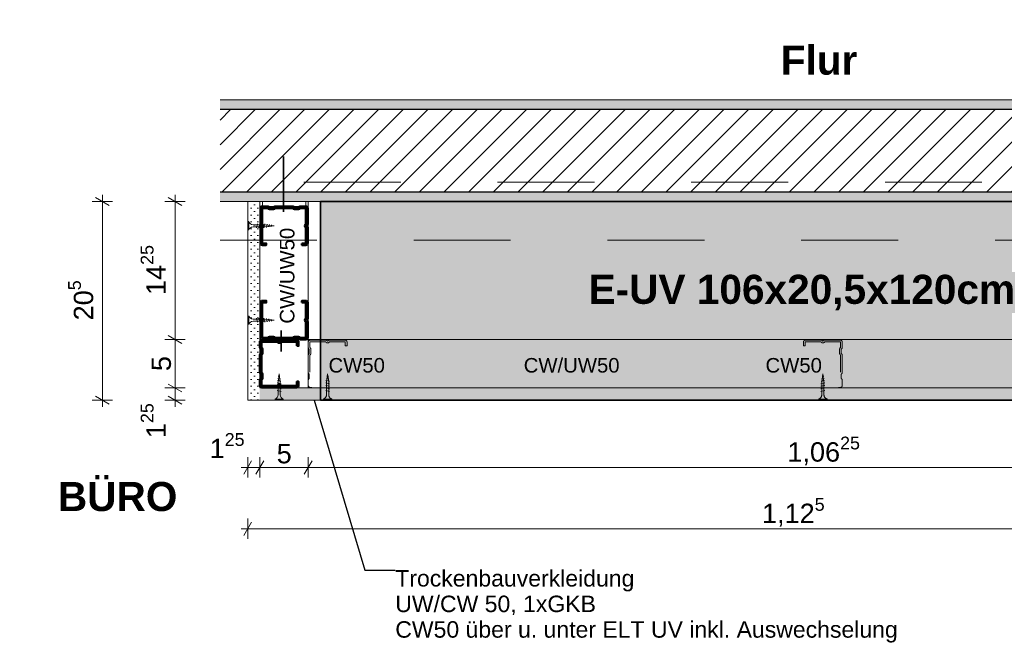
# Model space of a CAD drawing. Header units: metres. Extents: x -3.6 to 90.7, y -11.1 to 18.
# Tile 706 of 708: x 89.003 to 90.019, y -11.066 to -10.423. Entities that reach past the tile are written whole.
import ezdxf

# ---------------------------------------------------------------- set-up
doc = ezdxf.new("R2010")
doc.units = ezdxf.units.M
doc.header["$MEASUREMENT"] = 0
for name, pattern in [('Strichlinie doppelt', [0.546806, 0.264583, -0.105833, 0.070556, -0.105833]), ('Strichlinie eng', [0.115, 0.075, -0.04]), ('Untersicht', [0.1, 0.075, -0.025]), ('Wipeout_Contour', [1, 0, -1])]:
    doc.linetypes.add(name, pattern=pattern)
for name, color, linetype in [('152 - Bemaßung_ Beschriftung.Ausbau', 7, 'Continuous'), ('451 - Universal.Achsen Raster', 7, 'Continuous'), ('605 - Struktur.Wand Innen', 7, 'Continuous'), ('606 - Struktur.Wand Innen Ausbau', 7, 'Continuous'), ('608 - Struktur.Träger', 7, 'Continuous'), ('650 - Abdeckung.Fußboden Aufbau', 7, 'Continuous'), ('653 - Abdeckung.TB Verkofferung', 7, 'Continuous'), ('660 - Unterkonstruktion.Trockenbau', 7, 'Continuous'), ('Neubau_606 - Struktur.Wand Innen Ausbau', 7, 'Continuous'), ('Neubau_653 - Abdeckung.TB Verkofferung', 7, 'Continuous'), ('Neubau_804 - HKLSE.Elektrik', 7, 'Continuous')]:
    doc.layers.add(name, color=color, linetype=linetype)
doc.styles.add('ERSTELLTER_STIL_1', font='txt')
doc.styles.add('ERSTELLTER_STIL_2', font='txt')
doc.dimstyles.new('ERSTELLTER_STIL__12', dxfattribs={"dimtxt": 0.02, "dimasz": 0.01064, "dimexe": 0.18, "dimexo": 0.0625, "dimgap": 0, "dimtad": 1, "dimtih": 1, "dimtoh": 1, "dimzin": 0, "dimdsep": 46, "dimtxsty": 'ERSTELLTER_STIL_2', "dimblk": 'ARROWHEAD_2', "dimblk1": 'ARROWHEAD_2', "dimblk2": 'ARROWHEAD_2', "dimcen": 0.09, "dimse1": 1, "dimse2": 1, "dimclrd": 7, "dimclre": 7, "dimclrt": 7, "dimazin": 0, "dimtfac": 1, "dimtdec": 4, "dimtmove": 0, "dimatfit": 3, "dimfxl": 1, "dimtolj": 1, "dimtzin": 0, "dimarcsym": 0})
doc.dimstyles.new('ERSTELLTER_STIL__13', dxfattribs={"dimtxt": 0.02, "dimasz": 0.01064, "dimexe": 0.18, "dimexo": 0.0625, "dimgap": 0, "dimtad": 1, "dimzin": 0, "dimdsep": 46, "dimtxsty": 'ERSTELLTER_STIL_2', "dimblk": 'ARROWHEAD_2', "dimblk1": 'ARROWHEAD_2', "dimblk2": 'ARROWHEAD_2', "dimcen": 0.09, "dimse1": 1, "dimse2": 1, "dimclrd": 7, "dimclre": 7, "dimclrt": 7, "dimazin": 0, "dimtfac": 1, "dimtdec": 4, "dimtmove": 0, "dimatfit": 3, "dimfxl": 1, "dimtolj": 1, "dimtzin": 0, "dimarcsym": 0})
doc.dimstyles.new('ERSTELLTER_STIL__14', dxfattribs={"dimtxt": 0.18, "dimasz": 0.001824, "dimexe": 0.18, "dimexo": 0.0625, "dimgap": 0, "dimtad": 0, "dimtih": 1, "dimtoh": 1, "dimdec": 4, "dimzin": 0, "dimdsep": 46, "dimcen": 0.09, "dimadec": 0, "dimazin": 0, "dimtfac": 1, "dimtdec": 4, "dimtmove": 0, "dimatfit": 3, "dimldrblk": 'ARROWHEAD_11', "dimfxl": 1, "dimtolj": 1, "dimtzin": 0, "dimarcsym": 0})
pattern_1 = [(45, (89.90295, -10.6985287), (-0.003535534, 0.003535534), [0, -0.005])]

# ---------------------------------------------------------------- blocks, each defined once
blk = doc.blocks.new('*D669', base_point=(89.9029, -10.6985))
at = {"layer": '152 - Bemaßung_ Beschriftung.Ausbau', "color": 7, "linetype": 'Continuous', "lineweight": 9}
for p, q in [((89.2383, -10.8954), (89.2383, -10.8744)), ((89.2508, -10.8954), (89.2508, -10.8744)), ((89.2314, -10.8849), (89.2383, -10.8849)), ((89.2423, -10.8779), (89.2342, -10.8919)), ((89.2383, -10.8849), (89.2508, -10.8849)), ((89.2548, -10.8779), (89.2467, -10.8919))]:
    blk.add_line(p, q, dxfattribs=at)
at = {"layer": '152 - Bemaßung_ Beschriftung.Ausbau', "color": 7, "lineweight": 9, "insert": (89.199, -10.8811), "char_height": 0.02, "attachment_point": 7, "style": 'ERSTELLTER_STIL_2'}
blk.add_mtext('\\A1;{\\pql;\\fArial|b0|i0|c0|p38;1\\fArial|b0|i0|c0|p38;\\A1{\\H.66x;\\S25^  ;}}', dxfattribs=at)
blk = doc.blocks.new('ARROWHEAD_2')
at = {"color": 0, "linetype": 'Continuous', "lineweight": 0}
for p, q in [((0, 0), (-1, 0)), ((-0.378, -0.655), (0.378, 0.655))]:
    blk.add_line(p, q, dxfattribs=at)
blk = doc.blocks.new('*D670', base_point=(89.9029, -10.6985))
at = {"layer": '152 - Bemaßung_ Beschriftung.Ausbau', "color": 7, "linetype": 'Continuous', "lineweight": 9}
for p, q in [((89.2508, -10.8954), (89.2508, -10.8744)), ((89.3008, -10.8954), (89.3008, -10.8744)), ((89.2548, -10.8779), (89.2467, -10.8919)), ((89.2508, -10.8849), (89.3008, -10.8849)), ((89.3048, -10.8779), (89.2967, -10.8919))]:
    blk.add_line(p, q, dxfattribs=at)
at = {"layer": '152 - Bemaßung_ Beschriftung.Ausbau', "color": 7, "lineweight": 9, "insert": (89.2682, -10.8809), "char_height": 0.02, "attachment_point": 7, "style": 'ERSTELLTER_STIL_2'}
blk.add_mtext('\\A1;{\\pql;\\fArial|b0|i0|c0|p38;5}', dxfattribs=at)
blk = doc.blocks.new('*D671', base_point=(89.9029, -10.6985))
at = {"layer": '152 - Bemaßung_ Beschriftung.Ausbau', "color": 7, "linetype": 'Continuous', "lineweight": 9}
for p, q in [((89.3008, -10.8954), (89.3008, -10.8744)), ((90.3633, -10.8954), (90.3633, -10.8744)), ((89.3048, -10.8779), (89.2967, -10.8919)), ((89.3008, -10.8849), (90.3633, -10.8849)), ((90.3673, -10.8779), (90.3592, -10.8919))]:
    blk.add_line(p, q, dxfattribs=at)
at = {"layer": '152 - Bemaßung_ Beschriftung.Ausbau', "color": 7, "lineweight": 9, "insert": (89.7954, -10.8847), "char_height": 0.02, "attachment_point": 7, "style": 'ERSTELLTER_STIL_2'}
blk.add_mtext('\\A1;{\\pql;\\fArial|b0|i0|c0|p38;1,06\\fArial|b0|i0|c0|p38;\\A1{\\H.66x;\\S25^  ;}}', dxfattribs=at)
blk = doc.blocks.new('*D673', base_point=(89.9029, -10.6985))
at = {"layer": '152 - Bemaßung_ Beschriftung.Ausbau', "color": 7, "linetype": 'Continuous', "lineweight": 9}
for p, q in [((89.2423, -10.9412), (89.2342, -10.9552)), ((89.2383, -10.9587), (89.2383, -10.9377)), ((90.3673, -10.9412), (90.3592, -10.9552)), ((90.3633, -10.9587), (90.3633, -10.9377)), ((89.2314, -10.9482), (89.2383, -10.9482)), ((89.2383, -10.9482), (90.3633, -10.9482))]:
    blk.add_line(p, q, dxfattribs=at)
at = {"layer": '152 - Bemaßung_ Beschriftung.Ausbau', "color": 7, "lineweight": 9, "insert": (89.7692, -10.9481), "char_height": 0.02, "attachment_point": 7, "style": 'ERSTELLTER_STIL_2'}
blk.add_mtext('\\A1;{\\pql;\\fArial|b0|i0|c0|p38;1,12\\fArial|b0|i0|c0|p38;\\A1{\\H.66x;\\S5^  ;}}', dxfattribs=at)
blk = doc.blocks.new('*D675', base_point=(89.9029, -10.6985))
at = {"layer": '152 - Bemaßung_ Beschriftung.Ausbau', "color": 7, "linetype": 'Continuous', "lineweight": 9}
for p, q in [((89.1738, -10.8028), (89.1528, -10.8028)), ((89.1563, -10.7988), (89.1703, -10.8069)), ((89.1633, -10.8153), (89.1633, -10.8028)), ((89.1563, -10.8113), (89.1703, -10.8194)), ((89.1738, -10.8153), (89.1528, -10.8153)), ((89.1633, -10.8222), (89.1633, -10.8153))]:
    blk.add_line(p, q, dxfattribs=at)
at = {"layer": '152 - Bemaßung_ Beschriftung.Ausbau', "color": 7, "lineweight": 9, "insert": (89.1595, -10.8546), "char_height": 0.02, "attachment_point": 7, "rotation": 90, "style": 'ERSTELLTER_STIL_2'}
blk.add_mtext('\\A1;{\\pql;\\fArial|b0|i0|c0|p38;1\\fArial|b0|i0|c0|p38;\\A1{\\H.66x;\\S25^  ;}}', dxfattribs=at)
blk = doc.blocks.new('*D676', base_point=(89.9029, -10.6985))
at = {"layer": '152 - Bemaßung_ Beschriftung.Ausbau', "color": 7, "linetype": 'Continuous', "lineweight": 9}
for p, q in [((89.1738, -10.7528), (89.1528, -10.7528)), ((89.1563, -10.7488), (89.1703, -10.7569)), ((89.1633, -10.8028), (89.1633, -10.7528)), ((89.1738, -10.8028), (89.1528, -10.8028)), ((89.1563, -10.7988), (89.1703, -10.8069))]:
    blk.add_line(p, q, dxfattribs=at)
at = {"layer": '152 - Bemaßung_ Beschriftung.Ausbau', "color": 7, "lineweight": 9, "insert": (89.1593, -10.7854), "char_height": 0.02, "attachment_point": 7, "rotation": 90, "style": 'ERSTELLTER_STIL_2'}
blk.add_mtext('\\A1;{\\pql;\\fArial|b0|i0|c0|p38;5}', dxfattribs=at)
blk = doc.blocks.new('*D677', base_point=(89.9029, -10.6985))
at = {"layer": '152 - Bemaßung_ Beschriftung.Ausbau', "color": 7, "linetype": 'Continuous', "lineweight": 9}
for p, q in [((89.1738, -10.6103), (89.1528, -10.6103)), ((89.1703, -10.6144), (89.1563, -10.6063)), ((89.1633, -10.6103), (89.1633, -10.6035)), ((89.1633, -10.7528), (89.1633, -10.6103)), ((89.1738, -10.7528), (89.1528, -10.7528)), ((89.1563, -10.7488), (89.1703, -10.7569))]:
    blk.add_line(p, q, dxfattribs=at)
at = {"layer": '152 - Bemaßung_ Beschriftung.Ausbau', "color": 7, "lineweight": 9, "insert": (89.1595, -10.7068), "char_height": 0.02, "attachment_point": 7, "rotation": 90, "style": 'ERSTELLTER_STIL_2'}
blk.add_mtext('\\A1;{\\pql;\\fArial|b0|i0|c0|p38;14\\fArial|b0|i0|c0|p38;\\A1{\\H.66x;\\S25^  ;}}', dxfattribs=at)
blk = doc.blocks.new('*D678', base_point=(89.9029, -10.6985))
at = {"layer": '152 - Bemaßung_ Beschriftung.Ausbau', "color": 7, "linetype": 'Continuous', "lineweight": 9}
for p, q in [((89.0988, -10.6103), (89.0778, -10.6103)), ((89.0953, -10.6144), (89.0813, -10.6063)), ((89.0883, -10.6103), (89.0883, -10.6035)), ((89.0883, -10.8153), (89.0883, -10.6103)), ((89.0813, -10.8113), (89.0953, -10.8194)), ((89.0988, -10.8153), (89.0778, -10.8153)), ((89.0883, -10.8222), (89.0883, -10.8153))]:
    blk.add_line(p, q, dxfattribs=at)
at = {"layer": '152 - Bemaßung_ Beschriftung.Ausbau', "color": 7, "lineweight": 9, "insert": (89.0846, -10.733), "char_height": 0.02, "attachment_point": 7, "rotation": 90, "style": 'ERSTELLTER_STIL_2'}
blk.add_mtext('\\A1;{\\pql;\\fArial|b0|i0|c0|p38;20\\fArial|b0|i0|c0|p38;\\A1{\\H.66x;\\S5^  ;}}', dxfattribs=at)
blk = doc.blocks.new('ARROWHEAD_11')
at = {"color": 0, "linetype": 'Continuous', "lineweight": 0}
blk.add_line((0, 0), (-1, 0), dxfattribs=at)
at = {"color": 0, "linetype": 'Continuous', "lineweight": 0, "const_width": 0.25, "flags": 128}
blk.add_lwpolyline([(-0.125, 0, 1), (0.125, 0, 1)], format="xyb", close=True, dxfattribs=at)

msp = doc.modelspace()

# ---------------------------------------------------------------- hatches: boundary and pattern name
at = {"layer": '606 - Struktur.Wand Innen Ausbau', "linetype": 'Continuous', "lineweight": 0, "true_color": 0x202020}
msp.add_hatch(color=250, dxfattribs=at).paths.add_polyline_path([(89.3133, -10.6103), (90.3633, -10.6103), (90.3633, -10.8153), (89.3133, -10.8153)])
at = {"layer": '608 - Struktur.Träger', "linetype": 'Continuous', "lineweight": 5}
h = msp.add_hatch(dxfattribs=at)
h.set_pattern_fill('Gips_0005', style=0, pattern_type=2)
h.set_pattern_definition(pattern_1)
h.paths.add_polyline_path([(89.2097, -10.5053), (90.5962, -10.5053), (90.5962, -10.5153), (89.2097, -10.5153)])
h = msp.add_hatch(dxfattribs=at)
h.set_pattern_fill('Gips_0005', style=0, pattern_type=2)
h.set_pattern_definition(pattern_1)
h.paths.add_polyline_path([(89.2097, -10.6103), (90.3733, -10.6103), (90.3733, -10.6003), (89.2097, -10.6003)])
at = {"layer": 'Neubau_606 - Struktur.Wand Innen Ausbau', "linetype": 'Continuous', "lineweight": 5}
h = msp.add_hatch(dxfattribs=at)
h.set_pattern_fill('Gips_0005', style=0, pattern_type=2)
h.set_pattern_definition(pattern_1)
h.paths.add_polyline_path([(89.2383, -10.6103), (89.2383, -10.8153), (89.2508, -10.8153), (89.2508, -10.6103)])
h = msp.add_hatch(dxfattribs=at)
h.set_pattern_fill('Gips_0005', style=0, pattern_type=2)
h.set_pattern_definition(pattern_1)
h.paths.add_polyline_path([(89.2508, -10.8028), (89.2383, -10.8028), (89.2383, -10.8153)])
h = msp.add_hatch(dxfattribs=at)
h.set_pattern_fill('Gips_0005', style=0, pattern_type=2)
h.set_pattern_definition(pattern_1)
h.paths.add_polyline_path([(89.2383, -10.8153), (89.2508, -10.8153), (89.2508, -10.8028)])
h = msp.add_hatch(dxfattribs=at)
h.set_pattern_fill('Gips_0005', style=0, pattern_type=2)
h.set_pattern_definition(pattern_1)
h.paths.add_polyline_path([(89.2508, -10.8028), (89.2508, -10.8153), (90.3633, -10.8153), (90.3633, -10.8028)])

# ---------------------------------------------------------------- linework, layer by layer
at = {"layer": '605 - Struktur.Wand Innen', "color": 7, "linetype": 'Continuous', "lineweight": 18}
for points in [[(90.5962, -10.5053), (89.2097, -10.5053)], [(89.2097, -10.6103), (90.3633, -10.6103)]]:
    msp.add_lwpolyline(points, dxfattribs=at)
at = {"layer": '606 - Struktur.Wand Innen Ausbau', "color": 1, "linetype": 'Continuous', "lineweight": 35, "flags": 128}
msp.add_lwpolyline([(89.3133, -10.6103), (90.3633, -10.6103), (90.3633, -10.8153), (89.3133, -10.8153)], close=True, dxfattribs=at)
at = {"layer": '608 - Struktur.Träger', "color": 7, "linetype": 'Untersicht', "lineweight": 13, "ltscale": 0.2}
msp.add_line((89.2097, -10.6503), (90.5962, -10.6503), dxfattribs=at)
at = {"layer": '650 - Abdeckung.Fußboden Aufbau', "color": 7, "linetype": 'Continuous', "lineweight": 13}
for points in [[(89.2097, -10.5053), (90.3783, -10.5053), (90.3783, -10.4226)], [(90.3633, -10.845), (90.3633, -10.8153), (89.2383, -10.8153), (89.2383, -10.6103), (89.2097, -10.6103)]]:
    msp.add_lwpolyline(points, dxfattribs=at)
at = {"layer": '653 - Abdeckung.TB Verkofferung', "color": 7, "linetype": 'Continuous', "lineweight": 35}
msp.add_line((89.2728, -10.7434), (89.2728, -10.7652), dxfattribs=at)
at = {"layer": '660 - Unterkonstruktion.Trockenbau', "color": 7, "linetype": 'Continuous', "lineweight": 5}
for p, q in [((89.2393, -10.6311), (89.2393, -10.6396)), ((89.2483, -10.6333), (89.2473, -10.6373)), ((89.2509, -10.6333), (89.2499, -10.6373)), ((89.2535, -10.6333), (89.2525, -10.6373)), ((89.2561, -10.6333), (89.2551, -10.6373)), ((89.2584, -10.6337), (89.2576, -10.6371)), ((89.2607, -10.634), (89.2602, -10.6366)), ((89.2629, -10.6344), (89.2627, -10.6362)), ((89.2393, -10.7371), (89.2393, -10.7286)), ((89.2483, -10.7348), (89.2473, -10.7308)), ((89.2509, -10.7348), (89.2499, -10.7308)), ((89.2535, -10.7348), (89.2525, -10.7308)), ((89.2561, -10.7348), (89.2551, -10.7308)), ((89.2585, -10.7345), (89.2576, -10.731)), ((89.2607, -10.7341), (89.2602, -10.7315)), ((89.2629, -10.7338), (89.2627, -10.732)), ((89.2695, -10.7929), (89.2721, -10.7934)), ((89.2698, -10.7907), (89.2716, -10.7909)), ((89.2688, -10.7975), (89.2728, -10.7985)), ((89.2688, -10.8001), (89.2728, -10.8011)), ((89.2688, -10.8027), (89.2728, -10.8037)), ((89.2691, -10.7951), (89.2726, -10.7959)), ((89.2665, -10.8143), (89.275, -10.8143)), ((89.2688, -10.8053), (89.2728, -10.8063))]:
    msp.add_line(p, q, dxfattribs=at)
at = {"layer": '660 - Unterkonstruktion.Trockenbau', "color": 252, "linetype": 'Strichlinie eng', "lineweight": 13, "ltscale": 0.2, "true_color": 0x919191}
for p, q in [((89.3195, -10.7929), (89.3221, -10.7934)), ((89.3198, -10.7907), (89.3216, -10.7909)), ((89.8333, -10.7929), (89.8307, -10.7934)), ((89.833, -10.7907), (89.8312, -10.7909)), ((89.3188, -10.7975), (89.3228, -10.7985)), ((89.3188, -10.8001), (89.3228, -10.8011)), ((89.3188, -10.8027), (89.3228, -10.8037)), ((89.3191, -10.7951), (89.3226, -10.7959)), ((89.834, -10.7975), (89.83, -10.7985)), ((89.834, -10.8001), (89.83, -10.8011)), ((89.834, -10.8027), (89.83, -10.8037)), ((89.8337, -10.7951), (89.8302, -10.7959)), ((89.3165, -10.8143), (89.325, -10.8143)), ((89.3188, -10.8053), (89.3228, -10.8063)), ((89.8363, -10.8143), (89.8278, -10.8143)), ((89.834, -10.8053), (89.83, -10.8063))]:
    msp.add_line(p, q, dxfattribs=at)
at = {"layer": '660 - Unterkonstruktion.Trockenbau', "color": 7, "linetype": 'Continuous', "lineweight": 5, "flags": 128}
for points in [[(89.2563, -10.6364), (89.2438, -10.6364, 0.304192), (89.2393, -10.6396), (89.2383, -10.6396), (89.2383, -10.6311), (89.2393, -10.6311, 0.304191), (89.2438, -10.6342), (89.2563, -10.6342), (89.2655, -10.6353)], [(89.2563, -10.7317), (89.2438, -10.7317, -0.304192), (89.2393, -10.7286), (89.2383, -10.7286), (89.2383, -10.7371), (89.2393, -10.7371, -0.304191), (89.2438, -10.7339), (89.2563, -10.7339), (89.2655, -10.7328)], [(89.2719, -10.7972), (89.2719, -10.8098, 0.304192), (89.275, -10.8143), (89.275, -10.8153), (89.2665, -10.8153), (89.2665, -10.8143, 0.304191), (89.2696, -10.8098), (89.2696, -10.7972), (89.2708, -10.7881)]]:
    msp.add_lwpolyline(points, format="xyb", close=True, dxfattribs=at)
at = {"layer": '660 - Unterkonstruktion.Trockenbau', "color": 7, "linetype": 'Continuous', "lineweight": 50, "flags": 128}
for points in [[(89.2942, -10.7146), (89.2942, -10.7128), (89.2982, -10.7128, -0.414214), (89.3002, -10.7148), (89.3002, -10.7309, -0.267949), (89.2992, -10.7326, 0.57735), (89.2992, -10.733, -0.267949), (89.3002, -10.7348), (89.3002, -10.7508, -0.414214), (89.2982, -10.7528), (89.2927, -10.7528, -0.250492), (89.291, -10.7519, 0.250492), (89.2908, -10.7518), (89.2865, -10.7518, 0.250492), (89.2863, -10.7519, -0.250492), (89.2847, -10.7528), (89.2669, -10.7528, -0.250492), (89.2652, -10.7519, 0.250492), (89.265, -10.7518), (89.2607, -10.7518, 0.250492), (89.2605, -10.7519, -0.250492), (89.2589, -10.7528), (89.2534, -10.7528, -0.414214), (89.2514, -10.7508), (89.2514, -10.7348, -0.267949), (89.2524, -10.733, 0.57735), (89.2524, -10.7326, -0.267949), (89.2514, -10.7309), (89.2514, -10.7148, -0.414214), (89.2534, -10.7128), (89.2574, -10.7128), (89.2574, -10.7146), (89.2534, -10.7146, 0.414214), (89.2531, -10.7148), (89.2531, -10.7309, 0.267949), (89.2533, -10.7311, -0.57735), (89.2533, -10.7345, 0.267949), (89.2531, -10.7348), (89.2531, -10.7508, 0.414214), (89.2534, -10.7511), (89.2589, -10.7511, 0.250492), (89.2591, -10.751, -0.250492), (89.2607, -10.7501), (89.265, -10.7501, -0.250492), (89.2667, -10.751, 0.250492), (89.2669, -10.7511), (89.2847, -10.7511, 0.250492), (89.2849, -10.751, -0.250492), (89.2865, -10.7501), (89.2908, -10.7501, -0.250492), (89.2925, -10.751, 0.250492), (89.2927, -10.7511), (89.2982, -10.7511, 0.414214), (89.2984, -10.7508), (89.2984, -10.7348, 0.267949), (89.2983, -10.7345, -0.57735), (89.2983, -10.7311, 0.267949), (89.2984, -10.7309), (89.2984, -10.7148, 0.414214), (89.2982, -10.7146)], [(89.289, -10.7594), (89.2908, -10.7594), (89.2908, -10.7554, 0.414214), (89.2888, -10.7534), (89.2727, -10.7534, 0.267949), (89.271, -10.7544, -0.57735), (89.2706, -10.7544, 0.267949), (89.2688, -10.7534), (89.2528, -10.7534, 0.414214), (89.2508, -10.7554), (89.2508, -10.7609, 0.250492), (89.2517, -10.7626, -0.250492), (89.2518, -10.7628), (89.2518, -10.767, -0.250492), (89.2517, -10.7673, 0.250492), (89.2508, -10.7689), (89.2508, -10.7867, 0.250492), (89.2517, -10.7884, -0.250492), (89.2518, -10.7886), (89.2518, -10.7928, -0.250492), (89.2517, -10.7931, 0.250492), (89.2508, -10.7947), (89.2508, -10.8002, 0.414214), (89.2528, -10.8022), (89.2688, -10.8022, 0.267949), (89.2706, -10.8012, -0.57735), (89.271, -10.8012, 0.267949), (89.2727, -10.8022), (89.2888, -10.8022, 0.414214), (89.2908, -10.8002), (89.2908, -10.7962), (89.289, -10.7962), (89.289, -10.8002, -0.414214), (89.2888, -10.8005), (89.2727, -10.8005, -0.267949), (89.2725, -10.8003, 0.57735), (89.269, -10.8003, -0.267949), (89.2688, -10.8005), (89.2528, -10.8005, -0.414214), (89.2525, -10.8002), (89.2525, -10.7947, -0.250492), (89.2526, -10.7945, 0.250492), (89.2535, -10.7928), (89.2535, -10.7886, 0.250492), (89.2526, -10.7869, -0.250492), (89.2525, -10.7867), (89.2525, -10.7689, -0.250492), (89.2526, -10.7687, 0.250492), (89.2535, -10.767), (89.2535, -10.7628, 0.250492), (89.2526, -10.7611, -0.250492), (89.2525, -10.7609), (89.2525, -10.7554, -0.414214), (89.2528, -10.7552), (89.2688, -10.7552, -0.267949), (89.269, -10.7553, 0.57735), (89.2725, -10.7553, -0.267949), (89.2727, -10.7552), (89.2888, -10.7552, -0.414214), (89.289, -10.7554)]]:
    msp.add_lwpolyline(points, format="xyb", close=True, dxfattribs=at)
at = {"layer": '660 - Unterkonstruktion.Trockenbau', "color": 253, "linetype": 'Strichlinie eng', "lineweight": 13, "ltscale": 0.2, "true_color": 0xa0a0a0, "flags": 128}
for points in [[(89.339, -10.7594), (89.3408, -10.7594), (89.3408, -10.7554, 0.414214), (89.3388, -10.7534), (89.3227, -10.7534, 0.267949), (89.321, -10.7544, -0.57735), (89.3206, -10.7544, 0.267949), (89.3188, -10.7534), (89.3028, -10.7534, 0.414214), (89.3008, -10.7554), (89.3008, -10.7609, 0.250492), (89.3017, -10.7626, -0.250492), (89.3018, -10.7628), (89.3018, -10.767, -0.250492), (89.3017, -10.7673, 0.250492), (89.3008, -10.7689), (89.3008, -10.7867, 0.250492), (89.3017, -10.7884, -0.250492), (89.3018, -10.7886), (89.3018, -10.7928, -0.250492), (89.3017, -10.7931, 0.250492), (89.3008, -10.7947), (89.3008, -10.8002, 0.414214), (89.3028, -10.8022), (89.3188, -10.8022, 0.267949), (89.3206, -10.8012, -0.57735), (89.321, -10.8012, 0.267949), (89.3227, -10.8022), (89.3388, -10.8022, 0.414214), (89.3408, -10.8002), (89.3408, -10.7962), (89.339, -10.7962), (89.339, -10.8002, -0.414214), (89.3388, -10.8005), (89.3227, -10.8005, -0.267949), (89.3225, -10.8003, 0.57735), (89.319, -10.8003, -0.267949), (89.3188, -10.8005), (89.3028, -10.8005, -0.414214), (89.3025, -10.8002), (89.3025, -10.7947, -0.250492), (89.3026, -10.7945, 0.250492), (89.3035, -10.7928), (89.3035, -10.7886, 0.250492), (89.3026, -10.7869, -0.250492), (89.3025, -10.7867), (89.3025, -10.7689, -0.250492), (89.3026, -10.7687, 0.250492), (89.3035, -10.767), (89.3035, -10.7628, 0.250492), (89.3026, -10.7611, -0.250492), (89.3025, -10.7609), (89.3025, -10.7554, -0.414214), (89.3028, -10.7552), (89.3188, -10.7552, -0.267949), (89.319, -10.7553, 0.57735), (89.3225, -10.7553, -0.267949), (89.3227, -10.7552), (89.3388, -10.7552, -0.414214), (89.339, -10.7554)], [(89.8138, -10.7594), (89.812, -10.7594), (89.812, -10.7554, -0.414214), (89.814, -10.7534), (89.8301, -10.7534, -0.267949), (89.8318, -10.7544, 0.57735), (89.8322, -10.7544, -0.267949), (89.834, -10.7534), (89.85, -10.7534, -0.414214), (89.852, -10.7554), (89.852, -10.7609, -0.250492), (89.8511, -10.7626, 0.250492), (89.851, -10.7628), (89.851, -10.767, 0.250492), (89.8511, -10.7673, -0.250492), (89.852, -10.7689), (89.852, -10.7867, -0.250492), (89.8511, -10.7884, 0.250492), (89.851, -10.7886), (89.851, -10.7928, 0.250492), (89.8511, -10.7931, -0.250492), (89.852, -10.7947), (89.852, -10.8002, -0.414214), (89.85, -10.8022), (89.834, -10.8022, -0.267949), (89.8322, -10.8012, 0.57735), (89.8318, -10.8012, -0.267949), (89.8301, -10.8022), (89.814, -10.8022, -0.414214), (89.812, -10.8002), (89.812, -10.7962), (89.8138, -10.7962), (89.8138, -10.8002, 0.414214), (89.814, -10.8005), (89.8301, -10.8005, 0.267949), (89.8303, -10.8003, -0.57735), (89.8338, -10.8003, 0.267949), (89.834, -10.8005), (89.85, -10.8005, 0.414214), (89.8503, -10.8002), (89.8503, -10.7947, 0.250492), (89.8502, -10.7945, -0.250492), (89.8493, -10.7928), (89.8493, -10.7886, -0.250492), (89.8502, -10.7869, 0.250492), (89.8503, -10.7867), (89.8503, -10.7689, 0.250492), (89.8502, -10.7687, -0.250492), (89.8493, -10.767), (89.8493, -10.7628, -0.250492), (89.8502, -10.7611, 0.250492), (89.8503, -10.7609), (89.8503, -10.7554, 0.414214), (89.85, -10.7552), (89.834, -10.7552, 0.267949), (89.8338, -10.7553, -0.57735), (89.8303, -10.7553, 0.267949), (89.8301, -10.7552), (89.814, -10.7552, 0.414214), (89.8138, -10.7554)]]:
    msp.add_lwpolyline(points, format="xyb", close=True, dxfattribs=at)
at = {"layer": '660 - Unterkonstruktion.Trockenbau', "color": 252, "linetype": 'Strichlinie eng', "lineweight": 13, "ltscale": 0.2, "true_color": 0x919191, "flags": 128}
for points in [[(89.3219, -10.7972), (89.3219, -10.8098, 0.304192), (89.325, -10.8143), (89.325, -10.8153), (89.3165, -10.8153), (89.3165, -10.8143, 0.304191), (89.3196, -10.8098), (89.3196, -10.7972), (89.3208, -10.7881)], [(89.8309, -10.7972), (89.8309, -10.8098, -0.304192), (89.8278, -10.8143), (89.8278, -10.8153), (89.8363, -10.8153), (89.8363, -10.8143, -0.304191), (89.8331, -10.8098), (89.8331, -10.7972), (89.832, -10.7881)]]:
    msp.add_lwpolyline(points, format="xyb", close=True, dxfattribs=at)
at = {"layer": 'Neubau_606 - Struktur.Wand Innen Ausbau', "color": 1, "linetype": 'Continuous', "lineweight": 5}
for p, q in [((89.2508, -10.6103), (89.2508, -10.7653)), ((89.2508, -10.7528), (89.2508, -10.8028)), ((89.2508, -10.7528), (89.2508, -10.8028)), ((89.2508, -10.8028), (89.3008, -10.8028)), ((89.3008, -10.8028), (90.3633, -10.8028))]:
    msp.add_line(p, q, dxfattribs=at)
for points in [[(89.2383, -10.6103), (89.2508, -10.6103)], [(89.2383, -10.6103), (89.2383, -10.8153)], [(89.2508, -10.6103), (89.3008, -10.6103)], [(89.3008, -10.8028), (89.3008, -10.6103)], [(90.3633, -10.7528), (89.3008, -10.7528)], [(89.2383, -10.8153), (89.2383, -10.8028)], [(89.2383, -10.8153), (90.3633, -10.8153)]]:
    msp.add_lwpolyline(points, dxfattribs=at)
at = {"layer": 'Neubau_653 - Abdeckung.TB Verkofferung', "color": 1, "linetype": 'Untersicht', "lineweight": 9, "ltscale": 0.2}
msp.add_line((89.2097, -10.6103), (90.3633, -10.6103), dxfattribs=at)
at = {"layer": 'Neubau_804 - HKLSE.Elektrik', "color": 1, "linetype": 'Continuous', "lineweight": 9}
for p, q in [((89.3133, -10.6103), (89.3133, -10.8153)), ((90.3633, -10.6103), (89.3133, -10.6103)), ((90.3633, -10.8153), (89.3133, -10.8153))]:
    msp.add_line(p, q, dxfattribs=at)
at = {"layer": 'Neubau_804 - HKLSE.Elektrik', "color": 1, "linetype": 'Untersicht', "lineweight": 9, "ltscale": 0.2, "flags": 128}
for points in [[(89.3133, -10.8153), (89.3133, -10.6103)], [(90.3633, -10.6103), (89.3133, -10.6103)], [(89.3133, -10.8153), (90.3633, -10.8153)]]:
    msp.add_lwpolyline(points, dxfattribs=at)

# ---------------------------------------------------------------- texts
at = {"layer": '152 - Bemaßung_ Beschriftung.Ausbau', "color": 7, "linetype": 'Continuous', "lineweight": 9, "attachment_point": 7}
for s, insert, char_height, style in [('\\A1;{\\pql;\\fArial|b1|i0|c0|p38;Flur}', (89.7885, -10.4798), 0.03, 'ERSTELLTER_STIL_1'), ('\\A1;{\\pql;\\fArial|b1|i0|c0|p38;E-UV\\fArial|b1|i0|c0|p38; 106x20,5x120cm}', (89.5901, -10.7227), 0.03, 'ERSTELLTER_STIL_1'), ('\\A1;{\\pql;\\fArial|b0|i0|c0|p38;CW50}', (89.3217, -10.7871), 0.015, 'ERSTELLTER_STIL_2'), ('\\A1;{\\pql;\\fArial|b0|i0|c0|p38;CW\\fArial|b0|i0|c0|p38;/UW\\fArial|b0|i0|c0|p38;50}', (89.5232, -10.7871), 0.015, 'ERSTELLTER_STIL_2'), ('\\A1;{\\pql;\\fArial|b0|i0|c0|p38;CW50}', (89.7728, -10.7871), 0.015, 'ERSTELLTER_STIL_2'), ('\\A1;{\\pql;\\fArial|b1|i0|c0|p38;BÜRO}', (89.0423, -10.9303), 0.03, 'ERSTELLTER_STIL_1')]:
    msp.add_mtext(s, dxfattribs=dict(at, insert=insert, char_height=char_height, style=style))
at = {"layer": '152 - Bemaßung_ Beschriftung.Ausbau', "color": 7, "linetype": 'Continuous', "lineweight": 9, "insert": (89.2867, -10.7364), "char_height": 0.015, "attachment_point": 7, "rotation": 90, "style": 'ERSTELLTER_STIL_2'}
msp.add_mtext('\\A1;{\\pql;\\fArial|b0|i0|c0|p38;CW\\fArial|b0|i0|c0|p38;/UW\\fArial|b0|i0|c0|p38;50}', dxfattribs=at)
at = {"layer": '152 - Bemaßung_ Beschriftung.Ausbau', "color": 7, "linetype": 'Continuous', "lineweight": 9, "insert": (89.3906, -10.9908), "char_height": 0.017, "attachment_point": 1, "line_spacing_factor": 0.931953, "style": 'ERSTELLTER_STIL_2'}
msp.add_mtext('\\A1;{\\pql;\\fArial|b0|i0|c0|p38;Trockenbauverkleidung\\P\\pql;\\fArial|b0|i0|c0|p38;UW/CW 50,\\fArial|b0|i0|c0|p38; 1\\fArial|b0|i0|c0|p38;xGKB\\P\\pql;\\fArial|b0|i0|c0|p38;CW50 über u. unter ELT UV inkl. Auswechselung}', dxfattribs=at)

# ---------------------------------------------------------------- dimensions: what is measured, and where the dimension line sits
at = {"layer": '152 - Bemaßung_ Beschriftung.Ausbau', "color": 7, "linetype": 'Continuous', "lineweight": 9}
for base, p1, p2, picture, middle in [((89.1633, -10.7528), (89.2508, -10.8028), (89.3008, -10.7528), '*D676', (89.1493, -10.7778)), ((89.1633, -10.8028), (89.2383, -10.8153), (89.2508, -10.8028), '*D675', (89.1493, -10.8123))]:
    dim = msp.add_linear_dim(base=base, p1=p1, p2=p2, angle=90, dimstyle='ERSTELLTER_STIL__13', dxfattribs=at)
    dim.commit()
    dim.dimension.update_dxf_attribs({"geometry": picture, "text_midpoint": middle, "dimtype": 160, "text_rotation": 90})
for base, p1, p2, picture, middle in [((89.3008, -10.8849), (89.2508, -10.8028), (89.3008, -10.7528), '*D670', (89.2758, -10.8709)), ((90.3633, -10.8849), (89.3008, -10.7528), (90.3633, -10.8153), '*D671', (89.856, -10.8709)), ((89.2508, -10.8849), (89.2383, -10.8153), (89.2508, -10.8028), '*D669', (89.2413, -10.8709)), ((90.3632749, -10.94823931), (89.23827491, -10.81531355), (90.3632749, -10.81531338), '*D673', (89.82214901, -10.93423931))]:
    dim = msp.add_linear_dim(base=base, p1=p1, p2=p2, dimstyle='ERSTELLTER_STIL__12', dxfattribs=at)
    dim.commit()
    dim.dimension.update_dxf_attribs({"geometry": picture, "text_midpoint": middle, "dimtype": 160})

# ---------------------------------------------------------------- leaders
at = {"layer": '152 - Bemaßung_ Beschriftung.Ausbau', "color": 7, "linetype": 'Continuous', "lineweight": 9, "annotation_type": 0, "has_hookline": 1, "hookline_direction": 0, "text_width": 0.5155}
msp.add_leader([(89.3068, -10.8153), (89.3593, -10.9908), (89.3906, -10.9908)], dimstyle='ERSTELLTER_STIL__14', dxfattribs=at)

# ---------------------------------------------------------------- next in the draw order: wipeouts: each hides what was drawn before it
at = {"color": 254, "linetype": 'Wipeout_Contour', "lineweight": 0, "ltscale": 361.945656}
msp.add_wipeout([(90.5233, -10.5153), (89.2097, -10.5153), (89.2097, -10.6003), (90.5233, -10.6003)], dxfattribs=at).dxf.layer = '605 - Struktur.Wand Innen'

# ---------------------------------------------------------------- next in the draw order: hatches: boundary and pattern name
at = {"layer": '605 - Struktur.Wand Innen', "linetype": 'Continuous', "lineweight": 5}
h = msp.add_hatch(dxfattribs=at)
h.set_pattern_fill('MW_Ziegel_0005', style=0, pattern_type=2)
h.set_pattern_definition([(45, (89.90295, -10.698529), (-0.0127279, 0.0127279), [])])
h.paths.add_polyline_path([(90.5233, -10.5153), (89.2097, -10.5153), (89.2097, -10.6003), (90.5233, -10.6003)])

# ---------------------------------------------------------------- next in the draw order: linework, layer by layer
at = {"layer": '451 - Universal.Achsen Raster', "color": 160, "linetype": 'Strichlinie doppelt', "lineweight": 9, "ltscale": 0.2, "true_color": 0x3232ff}
msp.add_line((90.5962, -10.5903), (89.2097, -10.5903), dxfattribs=at)
at = {"layer": '605 - Struktur.Wand Innen', "color": 7, "linetype": 'Continuous', "lineweight": 25}
for points in [[(90.5962, -10.5153), (89.2097, -10.5153)], [(89.2097, -10.6003), (90.3733, -10.6003)]]:
    msp.add_lwpolyline(points, dxfattribs=at)

# ---------------------------------------------------------------- next in the draw order: dimensions: what is measured, and where the dimension line sits
at = {"layer": '152 - Bemaßung_ Beschriftung.Ausbau', "color": 7, "linetype": 'Continuous', "lineweight": 9}
for base, p1, p2, picture, middle in [((89.088275, -10.610313), (89.238275, -10.815314), (89.238275, -10.610313), '*D678', (89.074275, -10.69074)), ((89.1633, -10.6103), (89.3008, -10.7528), (89.2383, -10.6103), '*D677', (89.1493, -10.6569))]:
    dim = msp.add_linear_dim(base=base, p1=p1, p2=p2, angle=90, dimstyle='ERSTELLTER_STIL__13', dxfattribs=at)
    dim.commit()
    dim.dimension.update_dxf_attribs({"geometry": picture, "text_midpoint": middle, "dimtype": 160, "text_rotation": 90})

# ---------------------------------------------------------------- next in the draw order: wipeouts: each hides what was drawn before it
at = {"color": 254, "linetype": 'Wipeout_Contour', "lineweight": 0, "ltscale": 359.623107}
msp.add_wipeout([(89.2534, -10.6153), (89.2982, -10.6153), (89.2982, -10.6103), (89.2534, -10.6103)], dxfattribs=at).dxf.layer = '660 - Unterkonstruktion.Trockenbau'

# ---------------------------------------------------------------- next in the draw order: linework, layer by layer
at = {"layer": '653 - Abdeckung.TB Verkofferung', "color": 7, "linetype": 'Continuous', "lineweight": 35}
msp.add_line((89.2752, -10.621), (89.2752, -10.5639), dxfattribs=at)
at = {"layer": '660 - Unterkonstruktion.Trockenbau', "color": 7, "linetype": 'Continuous', "lineweight": 5, "flags": 128}
msp.add_lwpolyline([(89.2534, -10.6153), (89.2534, -10.6103), (89.2982, -10.6103), (89.2982, -10.6153)], close=True, dxfattribs=at)
at = {"layer": '660 - Unterkonstruktion.Trockenbau', "color": 7, "linetype": 'Continuous', "lineweight": 50, "flags": 128}
msp.add_lwpolyline([(89.2942, -10.6536), (89.2942, -10.6553), (89.2982, -10.6553, 0.414214), (89.3002, -10.6533), (89.3002, -10.6373, 0.267949), (89.2992, -10.6355, -0.57735), (89.2992, -10.6351, 0.267949), (89.3002, -10.6334), (89.3002, -10.6173, 0.414214), (89.2982, -10.6153), (89.2927, -10.6153, 0.250492), (89.291, -10.6162, -0.250492), (89.2908, -10.6163), (89.2865, -10.6163, -0.250492), (89.2863, -10.6162, 0.250492), (89.2847, -10.6153), (89.2669, -10.6153, 0.250492), (89.2652, -10.6162, -0.250492), (89.265, -10.6163), (89.2607, -10.6163, -0.250492), (89.2605, -10.6162, 0.250492), (89.2589, -10.6153), (89.2534, -10.6153, 0.414214), (89.2514, -10.6173), (89.2514, -10.6334, 0.267949), (89.2524, -10.6351, -0.57735), (89.2524, -10.6355, 0.267949), (89.2514, -10.6373), (89.2514, -10.6533, 0.414214), (89.2534, -10.6553), (89.2574, -10.6553), (89.2574, -10.6536), (89.2534, -10.6536, -0.414214), (89.2531, -10.6533), (89.2531, -10.6373, -0.267949), (89.2532, -10.637, 0.57735), (89.2532, -10.6336, -0.267949), (89.2531, -10.6334), (89.2531, -10.6173, -0.414214), (89.2534, -10.6171), (89.2589, -10.6171, -0.250492), (89.2591, -10.6172, 0.250492), (89.2607, -10.6181), (89.265, -10.6181, 0.250492), (89.2667, -10.6172, -0.250492), (89.2669, -10.6171), (89.2847, -10.6171, -0.250492), (89.2849, -10.6172, 0.250492), (89.2865, -10.6181), (89.2908, -10.6181, 0.250492), (89.2925, -10.6172, -0.250492), (89.2927, -10.6171), (89.2982, -10.6171, -0.414214), (89.2984, -10.6173), (89.2984, -10.6334, -0.267949), (89.2983, -10.6336, 0.57735), (89.2983, -10.637, -0.267949), (89.2984, -10.6373), (89.2984, -10.6533, -0.414214), (89.2982, -10.6536)], format="xyb", close=True, dxfattribs=at)

doc.saveas('drawing.dxf')
